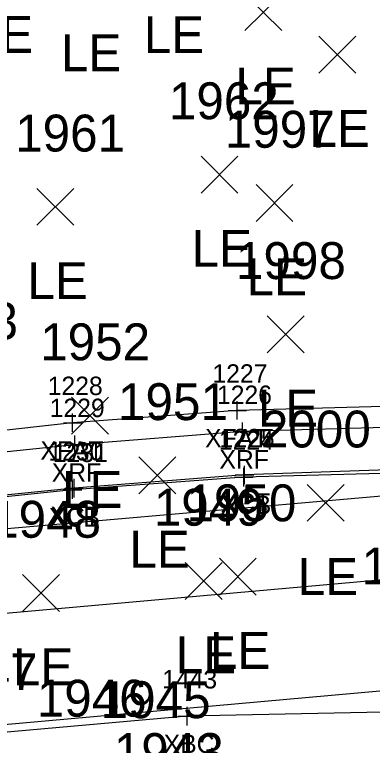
# Model space of a CAD drawing. Extents: x 1638344 to 1639591, y 610835 to 612202.
# Drawn here: x 1638686.84 to 1638706.21, y 611701.7 to 611741.32 of the extents above; entities that cross this region are included whole.
import ezdxf

# ---------------------------------------------------------------- set-up
doc = ezdxf.new("R2010")
doc.units = 0
for name, color, linetype in [('B_A', 7, 'Continuous'), ('B_I', 7, 'Continuous'), ('B_TIC', 7, 'Continuous'), ('BB', 7, 'Continuous'), ('BDC', 7, 'Continuous'), ('BELB', 7, 'Continuous'), ('BF', 7, 'Continuous'), ('BR', 7, 'Continuous'), ('L_A', 7, 'Continuous'), ('L_I', 7, 'Continuous'), ('L_TIC', 7, 'Continuous')]:
    doc.layers.add(name, color=color, linetype=linetype)

msp = doc.modelspace()

# ---------------------------------------------------------------- linework, layer by layer
at = {"layer": 'B_TIC'}
for p, q in [((1638698.9, 611719.862), (1638698.976, 611719.862)), ((1638689.986, 611719.193), (1638690.061, 611719.193)), ((1638699.172, 611718.709), (1638699.248, 611718.709)), ((1638690.098, 611717.999), (1638690.173, 611717.999)), ((1638699.249, 611716.24), (1638699.325, 611716.24)), ((1638699.288, 611716.36), (1638699.363, 611716.36)), ((1638690.064, 611715.643), (1638690.139, 611715.643)), ((1638689.976, 611715.561), (1638690.052, 611715.561)), ((1638696.179, 611703.285), (1638696.255, 611703.285))]:
    msp.add_line(p, q, dxfattribs=at)
for points in [[(1638698.897, 611719.362), (1638698.897, 611720.362)], [(1638689.982, 611718.693), (1638689.982, 611719.693)], [(1638698.397, 611719.862), (1638699.397, 611719.862)], [(1638689.482, 611719.193), (1638690.482, 611719.193)], [(1638699.169, 611718.209), (1638699.169, 611719.209)], [(1638690.094, 611717.499), (1638690.094, 611718.499)], [(1638698.669, 611718.709), (1638699.669, 611718.709)], [(1638689.594, 611717.999), (1638690.594, 611717.999)], [(1638699.284, 611715.86), (1638699.284, 611716.86)], [(1638699.246, 611715.74), (1638699.246, 611716.74)], [(1638689.973, 611715.061), (1638689.973, 611716.061)], [(1638690.06, 611715.143), (1638690.06, 611716.143)], [(1638698.746, 611716.24), (1638699.746, 611716.24)], [(1638698.784, 611716.36), (1638699.784, 611716.36)], [(1638689.56, 611715.643), (1638690.56, 611715.643)], [(1638689.473, 611715.561), (1638690.473, 611715.561)], [(1638696.176, 611702.785), (1638696.176, 611703.785)], [(1638695.676, 611703.285), (1638696.676, 611703.285)]]:
    msp.add_lwpolyline(points, dxfattribs=at)
at = {"layer": 'BB'}
for points in [[(1638734.87, 611717.669), (1638645.425, 611709.859)], [(1638734.903, 611713.182), (1638645.469, 611705.203)], [(1638735.197, 611707.211), (1638645.609, 611699.159)]]:
    msp.add_lwpolyline(points, dxfattribs=at)
at = {"layer": 'BDC'}
for points in [[(1638737.305, 611718.795), (1638737.221, 611715.93), (1638737.034, 611715.608), (1638736.539, 611715.364), (1638735.749, 611715.325), (1638725.935, 611715.986), (1638717.241, 611716.45), (1638708.031, 611716.471), (1638699.246, 611716.24), (1638689.973, 611715.561), (1638681.851, 611714.706), (1638672.108, 611713.295), (1638663.178, 611711.795), (1638654.252, 611709.944), (1638645.027, 611707.62), (1638643.746, 611707.614), (1638643.485, 611708.194), (1638643.486, 611710.833)], [(1638737.078, 611718.736), (1638737.03, 611716.376), (1638736.823, 611715.856), (1638736.034, 611715.473), (1638725.908, 611716.152), (1638717.252, 611716.548), (1638708.082, 611716.671), (1638699.284, 611716.36), (1638690.06, 611715.643), (1638681.839, 611714.822), (1638672.266, 611713.507), (1638663.196, 611711.921), (1638654.414, 611710.23), (1638644.982, 611707.789), (1638643.919, 611707.854), (1638643.654, 611708.237), (1638643.636, 611710.999)]]:
    msp.add_lwpolyline(points, dxfattribs=at)
at = {"layer": 'BELB'}
msp.add_lwpolyline([(1638736.563, 611702.566), (1638717.385, 611703.723), (1638696.176, 611703.285), (1638674.233, 611701.328), (1638655.658, 611697.489), (1638644.13, 611693.949)], dxfattribs=at)
at = {"layer": 'BF'}
msp.add_lwpolyline([(1638737.078, 611718.736), (1638726.453, 611719.594), (1638717.231, 611720.061), (1638708.125, 611720.112), (1638698.897, 611719.862), (1638689.982, 611719.193), (1638680.734, 611718.15), (1638671.814, 611716.974), (1638662.694, 611715.401), (1638653.774, 611713.573), (1638643.636, 611710.999)], dxfattribs=at)
at = {"layer": 'BR'}
msp.add_lwpolyline([(1638736.42, 611718.625), (1638736.346, 611717.75), (1638726.195, 611718.354), (1638717.373, 611718.813), (1638708.189, 611718.979), (1638699.169, 611718.709), (1638690.094, 611717.999), (1638681.181, 611717.08), (1638672.054, 611715.864), (1638663.017, 611714.299), (1638654.08, 611712.487), (1638644.592, 611710.18), (1638644.314, 611711.068)], dxfattribs=at)
at = {"layer": 'L_TIC'}
for points in [[(1638699.301, 611740.452), (1638701.301, 611742.452)], [(1638701.301, 611740.452), (1638699.301, 611742.452)], [(1638703.31, 611738.148), (1638705.31, 611740.148)], [(1638705.31, 611738.148), (1638703.31, 611740.148)], [(1638696.933, 611731.648), (1638698.933, 611733.648)], [(1638698.933, 611731.648), (1638696.933, 611733.648)], [(1638688.045, 611729.896), (1638690.045, 611731.896)], [(1638690.045, 611729.896), (1638688.045, 611731.896)], [(1638699.91, 611730.103), (1638701.91, 611732.103)], [(1638701.91, 611730.103), (1638699.91, 611732.103)], [(1638700.517, 611722.983), (1638702.517, 611724.983)], [(1638702.517, 611722.983), (1638700.517, 611724.983)], [(1638689.918, 611718.578), (1638691.918, 611720.578)], [(1638691.918, 611718.578), (1638689.918, 611720.578)], [(1638693.564, 611715.335), (1638695.564, 611717.335)], [(1638695.564, 611715.335), (1638693.564, 611717.335)], [(1638702.676, 611713.85), (1638704.676, 611715.85)], [(1638704.676, 611713.85), (1638702.676, 611715.85)], [(1638697.925, 611709.848), (1638699.925, 611711.848)], [(1638699.925, 611709.848), (1638697.925, 611711.848)], [(1638696.077, 611709.612), (1638698.077, 611711.612)], [(1638698.077, 611709.612), (1638696.077, 611711.612)], [(1638687.264, 611708.958), (1638689.264, 611710.958)], [(1638689.264, 611708.958), (1638687.264, 611710.958)]]:
    msp.add_lwpolyline(points, dxfattribs=at)

# ---------------------------------------------------------------- texts
at = {"layer": 'B_A'}
for s, p in [('XFAT', (1638697.153, 611717.862)), ('XFAT', (1638688.238, 611717.193)), ('XRF', (1638697.929, 611716.709)), ('XRF', (1638688.854, 611715.999)), ('XCB', (1638697.982, 611714.24)), ('XCT', (1638698.005, 611714.36)), ('XCB', (1638688.709, 611713.561)), ('XCT', (1638688.781, 611713.643)), ('XBC', (1638694.912, 611701.285))]:
    msp.add_text(s, height=1, dxfattribs=at).set_placement(p)
at = {"layer": 'B_I'}
for s, p in [('1227', (1638697.551, 611721.362)), ('1228', (1638688.636, 611720.693)), ('1226', (1638697.795, 611720.209)), ('1229', (1638688.744, 611719.499)), ('1225', (1638697.938, 611717.86)), ('1224', (1638697.899, 611717.74)), ('1230', (1638688.67, 611717.143)), ('1231', (1638688.91, 611717.061)), ('1443', (1638694.829, 611704.785))]:
    msp.add_text(s, height=1, dxfattribs=at).set_placement(p)
at = {"layer": 'L_A'}
for p in [(1638684.579, 611739.247), (1638693.837, 611739.232), (1638689.345, 611738.249), (1638698.789, 611736.452), (1638702.798, 611734.148), (1638696.421, 611727.648), (1638687.533, 611725.896), (1638699.399, 611726.103), (1638700.005, 611718.983), (1638689.407, 611714.578), (1638693.052, 611711.335), (1638702.165, 611709.85), (1638697.413, 611705.848), (1638695.565, 611705.612), (1638686.752, 611704.958)]:
    msp.add_text('LE', height=2, dxfattribs=at).set_placement(p)
at = {"layer": 'L_I'}
for s, p in [('1962', (1638695.193, 611735.648)), ('1961', (1638686.872, 611733.896)), ('1997', (1638698.217, 611734.103)), ('1998', (1638698.824, 611726.983)), ('1953', (1638681.075, 611723.71)), ('1952', (1638688.226, 611722.578)), ('1951', (1638692.438, 611719.335)), ('2000', (1638700.172, 611717.85)), ('1949', (1638694.376, 611713.612)), ('1950', (1638696.145, 611713.848)), ('1948', (1638685.571, 611712.958)), ('1999', (1638705.616, 611710.428)), ('1947', (1638682.134, 611704.695)), ('1946', (1638688.041, 611703.257)), ('1945', (1638691.501, 611703.176)), ('1943', (1638692.213, 611700.365))]:
    msp.add_text(s, height=2, dxfattribs=at).set_placement(p)

doc.saveas('drawing.dxf')
